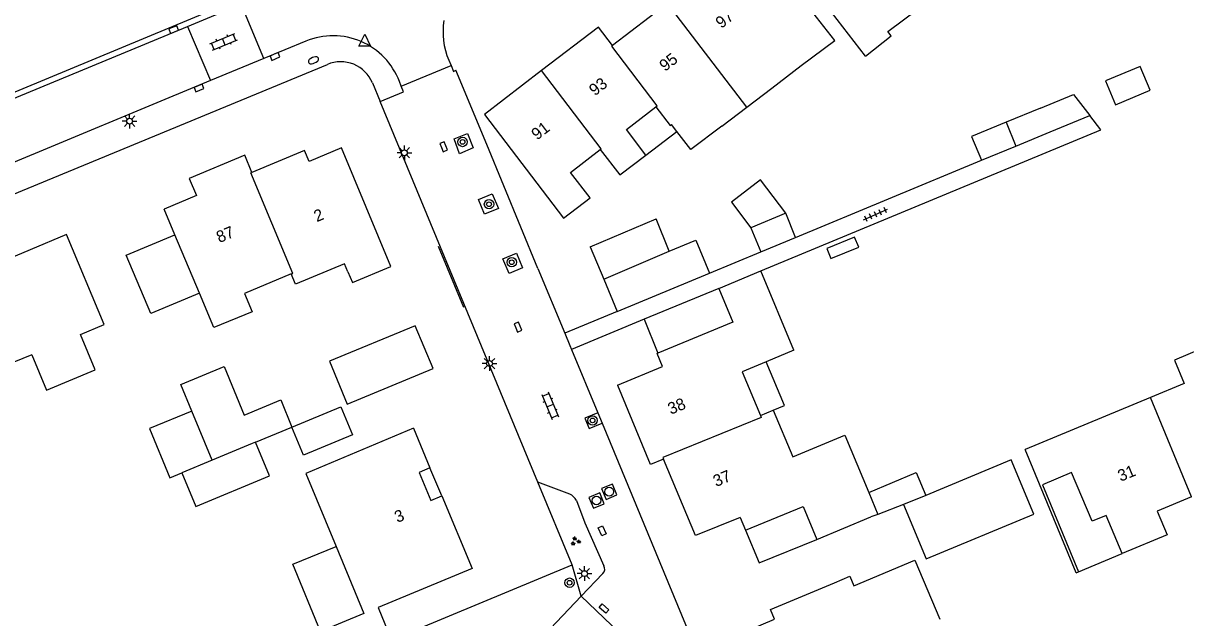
# Model space of a CAD drawing. Extents: x 126000 to 131009, y 393000 to 395500.
# Drawn here: x 130800.8 to 130899.9, y 395075.3 to 395126 of the extents above; entities that cross this region are included whole.
import ezdxf

# ---------------------------------------------------------------- set-up
doc = ezdxf.new("R2010")
doc.units = 0
for name, color, linetype in [('gg-afsc-erfafscheiding', 7, 'Continuous'), ('gg-afsc-hekwerk', 7, 'Continuous'), ('gg-anno-huisnummerreeks BGT', 7, 'Continuous'), ('gg-bbg-bijgebouw', 7, 'Continuous'), ('gg-bbg-gedigitaliseerde bebouwing', 7, 'Continuous'), ('gg-bbg-gedigitaliseerde bijgebouw', 7, 'Continuous'), ('gg-bbg-hoofdgebouw', 7, 'Continuous'), ('gg-bbg-luifel en loopbrug', 7, 'Continuous'), ('gg-bbg-onder overbouw', 7, 'Continuous'), ('gg-bbg-pand overbouw', 7, 'Continuous'), ('gg-bbg-tussenscheiding', 7, 'Continuous'), ('gg-knt-verharding', 7, 'Continuous'), ('gg-knt-verharding nz', 7, 'Continuous'), ('gt-grn-groengrens', 7, 'Continuous'), ('gt-symb-boom', 7, 'Continuous'), ('gt-symb-brandkraan', 7, 'Continuous'), ('gt-symb-groenvak', 7, 'Continuous'), ('gt-symb-klinker verharding', 7, 'Continuous'), ('gt-symb-kolk', 7, 'Continuous'), ('gt-symb-kolk center center', 7, 'Continuous'), ('gt-symb-lichtmast', 7, 'Continuous'), ('gt-symb-rioolschacht', 7, 'Continuous'), ('gt-symb-tegel verharding', 7, 'Continuous'), ('gt-symb-waterafsluiter', 7, 'Continuous')]:
    doc.layers.add(name, color=color, linetype=linetype)

# ---------------------------------------------------------------- blocks, each defined once
blk = doc.blocks.new('gt0-TEG1')
at = {"layer": 'gt-symb-tegel verharding'}
for p, q in [((-1.125, 0), (1.125, 0)), ((-0.9, -0.25), (-0.9, 0.25)), ((-0.45, -0.25), (-0.45, 0.25)), ((0, -0.25), (0, 0.25)), ((0.45, -0.25), (0.45, 0.25)), ((0.9, -0.25), (0.9, 0.25))]:
    blk.add_line(p, q, dxfattribs=at)
blk = doc.blocks.new('gt0-KOLK')
at = {"layer": 'gt-symb-kolk'}
blk.add_lwpolyline([(0, 0), (0.375, 0), (0.375, 0.4), (-0.375, 0.4), (-0.375, 0), (0, 0)], dxfattribs=at)
blk = doc.blocks.new('gt0-KL1')
at = {"layer": 'gt-symb-klinker verharding'}
for p, q in [((-1.15, 0.3), (1.15, 0.3)), ((-1, -0.3), (-1, 0.3)), ((-0.5, 0.3), (-0.5, 0.45)), ((0, -0.3), (0, 0.3)), ((0.5, 0.3), (0.5, 0.45)), ((1, -0.3), (1, 0.3)), ((-1.15, -0.3), (1.15, -0.3)), ((-0.5, -0.45), (-0.5, -0.3)), ((0.5, -0.45), (0.5, -0.3))]:
    blk.add_line(p, q, dxfattribs=at)
blk = doc.blocks.new('gt0-BOOM')
at = {"layer": 'gt-symb-boom'}
for radius in [0.4, 0.2]:
    blk.add_circle((0, 0), radius, dxfattribs=at)
blk = doc.blocks.new('gt0-LMAST')
at = {"layer": 'gt-symb-lichtmast'}
for p, q in [((-0.182, 0.173), (-0.447, 0.438)), ((-0.005, 0.246), (-0.005, 0.621)), ((0.172, 0.173), (0.437, 0.438)), ((-0.255, -0.004), (-0.63, -0.004)), ((-0.182, -0.181), (-0.447, -0.446)), ((-0.005, -0.254), (-0.005, -0.629)), ((0.437, -0.446), (0.172, -0.181)), ((0.245, -0.004), (0.62, -0.004))]:
    blk.add_line(p, q, dxfattribs=at)
blk.add_circle((-0.005, -0.004), 0.25, dxfattribs=at)
blk = doc.blocks.new('gt0-GRVAK')
at = {"layer": 'gt-symb-groenvak'}
for p, q in [((-0.11, 0.189), (-0.228, 0.24)), ((-0.182, 0.153), (0.088, 0.153)), ((-0.091, 0.211), (-0.156, 0.322)), ((-0.047, 0.214), (-0.047, 0.393)), ((-0.004, 0.211), (0.061, 0.322)), ((0.015, 0.189), (0.133, 0.24)), ((0.262, -0.052), (0.197, 0.059)), ((0.305, -0.049), (0.305, 0.13)), ((0.349, -0.052), (0.414, 0.059)), ((-0.245, -0.228), (-0.363, -0.177)), ((-0.318, -0.264), (-0.047, -0.264)), ((-0.226, -0.206), (-0.291, -0.095)), ((-0.183, -0.203), (-0.183, -0.024)), ((-0.139, -0.206), (-0.074, -0.095)), ((-0.12, -0.228), (-0.002, -0.177)), ((0.243, -0.074), (0.125, -0.023)), ((0.17, -0.11), (0.441, -0.11)), ((0.368, -0.074), (0.486, -0.023))]:
    blk.add_line(p, q, dxfattribs=at)
blk = doc.blocks.new('gt0-KOLKCC')
at = {"layer": 'gt-symb-kolk center center'}
blk.add_lwpolyline([(-0.375, 0.2), (0.375, 0.2), (0.375, -0.2), (-0.375, -0.2)], close=True, dxfattribs=at)
blk = doc.blocks.new('gt0-RS')
at = {"layer": 'gt-symb-rioolschacht'}
blk.add_lwpolyline([(-0.5, -0.5), (0.5, -0.5), (0.5, 0.5), (-0.5, 0.5)], close=True, dxfattribs=at)
blk.add_circle((0, 0), 0.375, dxfattribs=at)
blk = doc.blocks.new('gt0-BR')
at = {"layer": 'gt-symb-brandkraan'}
for centre, radius, start, end in [((-0.244, 0), 0.206, 107.56694, 252.43307), ((0.599, -2.664), 3, 106.89205, 107.56694), ((0, -0.691), 0.938, 73.10799, 106.89205), ((-0.599, -2.664), 3, 72.43309, 73.10799), ((0.244, 0), 0.206, 287.56695, 72.43309), ((0.599, 2.664), 3, 252.43307, 253.10797), ((0, 0.691), 0.938, 253.10797, 286.89206), ((-0.599, 2.664), 3, 286.89206, 287.56695)]:
    blk.add_arc(centre, radius, start, end, dxfattribs=at)
blk = doc.blocks.new('gt0-WAFSL')
at = {"layer": 'gt-symb-waterafsluiter'}
for p, q in [((-0.5, -0.333), (0, 0.667)), ((0, 0.667), (0.5, -0.333)), ((0.5, -0.333), (-0.5, -0.333))]:
    blk.add_line(p, q, dxfattribs=at)

msp = doc.modelspace()

# ---------------------------------------------------------------- linework, layer by layer
at = {"layer": 'gg-afsc-erfafscheiding'}
for p, q in [((130892.688, 395116.91), (130891.748, 395118.14)), ((130863.7, 395104.891), (130892.688, 395116.91)), ((130866.65, 395107.75), (130882.52, 395114.33)), ((130859.324, 395104.686), (130863.69, 395106.52)), ((130851.452, 395101.425), (130846.98, 395099.573)), ((130853.757, 395100.76), (130847.554, 395098.188)), ((130847.605, 395079.806), (130844.688, 395086.866)), ((130834.269, 395074.266), (130847.605, 395079.806))]:
    msp.add_line(p, q, dxfattribs=at)
at = {"layer": 'gg-afsc-hekwerk'}
for p, q in [((130844.689, 395105.105), (130840.317, 395115.67)), ((130836.165, 395106.99), (130838.333, 395101.803))]:
    msp.add_line(p, q, dxfattribs=at)
at = {"layer": 'gg-bbg-bijgebouw'}
for p, q in [((130849.138, 395106.954), (130850.299, 395104.179)), ((130851.452, 395101.425), (130859.324, 395104.686)), ((130850.299, 395104.179), (130851.452, 395101.425)), ((130835.738, 395096.558), (130834.222, 395100.209))]:
    msp.add_line(p, q, dxfattribs=at)
at = {"layer": 'gg-bbg-gedigitaliseerde bebouwing'}
for p, q in [((130872.63, 395123.19), (130864.578, 395133.659)), ((130874.536, 395125.293), (130877.075, 395127.225)), ((130864.62, 395120.47), (130867.14, 395122.42)), ((130862.49, 395118.85), (130864.62, 395120.47)), ((130860.36, 395117.23), (130862.49, 395118.85)), ((130856.539, 395116.782), (130856.083, 395117.377)), ((130846.862, 395109.382), (130849.136, 395111.114)), ((130813.722, 395107.976), (130812.801, 395110.163)), ((130807.71, 395100.31), (130804.479, 395107.999)), ((130815.818, 395102.999), (130813.722, 395107.976)), ((130828.488, 395104.799), (130828.861, 395103.901)), ((130828.861, 395103.901), (130832.149, 395105.268)), ((130866.509, 395098.113), (130863.7, 395104.891)), ((130817.06, 395100.05), (130815.818, 395102.999)), ((130820.32, 395101.404), (130817.06, 395100.05)), ((130801.52, 395097.74), (130795.184, 395095.123)), ((130866.509, 395098.113), (130864.154, 395097.137)), ((130896.931, 395094.087), (130886.23, 395089.66)), ((130863.66, 395092.55), (130864.74, 395093)), ((130890.586, 395079.127), (130886.23, 395089.66)), ((130872.894, 395085.99), (130873.67, 395084.11)), ((130868.47, 395081.968), (130873.08, 395083.909)), ((130873.67, 395084.11), (130873.08, 395083.909)), ((130831.059, 395076.171), (130832.207, 395073.405))]:
    msp.add_line(p, q, dxfattribs=at)
for points in [[(130867.14, 395122.42), (130869.99, 395124.55), (130866.252, 395129.356)], [(130872.63, 395123.19), (130874.8, 395124.94), (130874.536, 395125.293)], [(130853.9, 395114.77), (130852.23, 395116.96), (130854.748, 395118.892)], [(130854.748, 395118.892), (130855.97, 395117.29), (130856.083, 395117.377)], [(130860.36, 395117.23), (130857.73, 395115.23), (130856.539, 395116.782)], [(130849.136, 395111.114), (130847.46, 395113.27), (130849.989, 395115.232)], [(130849.989, 395115.232), (130851.66, 395113.07), (130853.9, 395114.77)], [(130828.488, 395104.799), (130828.2, 395105.492), (130824.003, 395103.747), (130823.639, 395104.624)], [(130823.639, 395104.624), (130819.668, 395102.973), (130820.32, 395101.404)], [(130801.52, 395097.74), (130802.77, 395094.72), (130806.93, 395096.44), (130805.67, 395099.46), (130807.71, 395100.31)], [(130905.4, 395100), (130898.96, 395097.28), (130899.79, 395095.27), (130896.931, 395094.087)], [(130864.154, 395097.137), (130862.11, 395096.29), (130863.66, 395092.55)], [(130864.74, 395093), (130866.41, 395089.02), (130870.87, 395090.89), (130872.894, 395085.99)], [(130834.069, 395091.461), (130824.89, 395087.6), (130827.468, 395081.394)], [(130827.468, 395081.394), (130829.846, 395075.668), (130826.151, 395074.135)], [(130869.964, 395078.293), (130871.282, 395078.849), (130871.631, 395078.019), (130876.837, 395080.214), (130878.955, 395075.193)]]:
    msp.add_lwpolyline(points, dxfattribs=at)
at = {"layer": 'gg-bbg-gedigitaliseerde bijgebouw'}
for p, q in [((130887.55, 395118.78), (130884.603, 395117.564)), ((130888.38, 395116.75), (130891.748, 395118.14)), ((130885.45, 395115.54), (130888.38, 395116.75)), ((130882.52, 395114.33), (130885.45, 395115.54)), ((130849.138, 395106.954), (130854.782, 395109.316)), ((130855.88, 395106.56), (130854.782, 395109.316)), ((130865.82, 395109.82), (130862.85, 395108.56)), ((130866.65, 395107.75), (130865.82, 395109.82)), ((130862.85, 395108.56), (130863.69, 395106.52)), ((130855.88, 395106.56), (130858.146, 395107.5)), ((130858.146, 395107.5), (130859.324, 395104.686)), ((130863.69, 395106.52), (130866.65, 395107.75)), ((130823.711, 395091.573), (130827.866, 395093.3)), ((130820.6, 395090.28), (130823.711, 395091.573)), ((130877.755, 395085.744), (130875.87, 395084.96))]:
    msp.add_line(p, q, dxfattribs=at)
for points in [[(130896.89, 395120.3), (130896.05, 395122.33), (130893.08, 395121.1), (130893.94, 395119.05), (130896.89, 395120.3)], [(130887.55, 395118.78), (130890.369, 395119.943), (130891.748, 395118.14)], [(130884.603, 395117.564), (130881.66, 395116.35), (130882.52, 395114.33)], [(130834.222, 395100.209), (130826.9, 395097.2), (130828.42, 395093.53), (130835.738, 395096.558)], [(130815.175, 395092.932), (130814.24, 395095.19), (130817.93, 395096.72), (130819.643, 395092.589)], [(130819.643, 395092.589), (130822.754, 395093.88), (130823.711, 395091.573)], [(130815.175, 395092.932), (130811.565, 395091.434), (130813.307, 395087.236), (130814.326, 395087.662)], [(130827.866, 395093.3), (130828.864, 395090.899), (130824.708, 395089.172), (130823.711, 395091.573)], [(130814.326, 395087.662), (130815.514, 395084.804), (130821.792, 395087.412), (130820.6, 395090.28)], [(130875.87, 395084.96), (130877.78, 395080.32), (130886.96, 395084.14), (130885.05, 395088.78), (130877.755, 395085.744)]]:
    msp.add_lwpolyline(points, dxfattribs=at)
at = {"layer": 'gg-bbg-hoofdgebouw'}
for p, q in [((130855.737, 395127.684), (130851.049, 395124.103)), ((130860.101, 395103.392), (130863.7, 395104.891)), ((130834.069, 395091.461), (130835.481, 395088.086)), ((130836.497, 395085.696), (130839.066, 395079.493)), ((130861.941, 395083.869), (130862.395, 395082.769)), ((130839.066, 395079.493), (130831.059, 395076.171)), ((130890.586, 395079.127), (130890.789, 395079.211))]:
    msp.add_line(p, q, dxfattribs=at)
for points in [[(130851.049, 395124.103), (130849.847, 395125.683), (130844.999, 395121.971)], [(130844.999, 395121.971), (130840.12, 395118.235), (130846.862, 395109.382)], [(130832.149, 395105.268), (130827.946, 395115.383), (130825.175, 395114.232), (130824.791, 395115.156), (130820.302, 395113.292)], [(130820.302, 395113.292), (130819.692, 395114.761), (130814.933, 395112.775), (130815.568, 395111.323), (130812.801, 395110.163)], [(130804.479, 395107.999), (130792.051, 395102.749), (130795.184, 395095.123)], [(130860.101, 395103.392), (130861.292, 395100.527), (130854.924, 395097.88)], [(130851.487, 395095.112), (130851.479, 395095.132), (130855.316, 395096.74), (130854.849, 395097.849), (130854.924, 395097.88)], [(130855.384, 395088.821), (130854.288, 395088.366), (130851.487, 395095.112)], [(130861.941, 395083.869), (130858.13, 395082.31), (130855.384, 395088.821)], [(130900.408, 395085.609), (130897.49, 395084.398), (130898.353, 395082.388), (130894.514, 395080.787)], [(130862.395, 395082.769), (130867.298, 395084.806), (130868.47, 395081.968)], [(130879.774, 395067.888), (130881.833, 395063.092), (130877.245, 395061.109), (130878.235, 395058.827), (130873.405, 395056.778), (130871.446, 395061.356), (130869.046, 395060.334), (130869.323, 395059.636), (130866.44, 395058.407), (130865.266, 395061.293), (130865.944, 395061.576), (130864.791, 395064.331), (130867.092, 395065.297), (130865.298, 395069.625), (130862.952, 395068.652), (130860.902, 395073.495), (130864.861, 395075.174), (130864.521, 395075.998), (130869.964, 395078.293)]]:
    msp.add_lwpolyline(points, dxfattribs=at)
at = {"layer": 'gg-bbg-luifel en loopbrug'}
for p, q in [((130853.9, 395114.77), (130856.539, 395116.782)), ((130860.101, 395103.392), (130853.757, 395100.76)), ((130853.757, 395100.76), (130854.924, 395097.88)), ((130875.87, 395084.96), (130873.67, 395084.11))]:
    msp.add_line(p, q, dxfattribs=at)
for points in [[(130865.82, 395109.82), (130863.668, 395112.642), (130861.182, 395110.747), (130862.85, 395108.56)], [(130815.818, 395102.999), (130811.671, 395101.253), (130809.575, 395106.229), (130813.722, 395107.976)], [(130869.32, 395106.809), (130869.67, 395105.95), (130872.043, 395106.918), (130871.693, 395107.777), (130869.32, 395106.809)], [(130864.74, 395093), (130865.718, 395093.41), (130864.154, 395097.137)], [(130872.894, 395085.99), (130876.939, 395087.687), (130877.755, 395085.744)], [(130862.395, 395082.769), (130863.548, 395079.978), (130868.47, 395081.968)], [(130826.151, 395074.135), (130823.776, 395079.862), (130827.468, 395081.394)]]:
    msp.add_lwpolyline(points, dxfattribs=at)
at = {"layer": 'gg-bbg-onder overbouw'}
msp.add_line((130887.716, 395086.641), (130890.789, 395079.211), dxfattribs=at)
for points in [[(130835.481, 395088.086), (130834.558, 395087.7), (130835.56, 395085.302), (130836.497, 395085.696)], [(130894.514, 395080.787), (130893.14, 395084.04), (130891.945, 395083.535), (130890.191, 395087.689), (130887.716, 395086.641)]]:
    msp.add_lwpolyline(points, dxfattribs=at)
at = {"layer": 'gg-bbg-pand overbouw'}
for p, q in [((130836.497, 395085.696), (130835.481, 395088.086)), ((130890.789, 395079.211), (130894.514, 395080.787))]:
    msp.add_line(p, q, dxfattribs=at)
at = {"layer": 'gg-bbg-tussenscheiding'}
for p, q in [((130862.49, 395118.85), (130855.737, 395127.684)), ((130884.603, 395117.564), (130885.45, 395115.54)), ((130850.299, 395104.179), (130855.88, 395106.56)), ((130900.408, 395085.609), (130896.931, 395094.087)), ((130816.91, 395088.74), (130815.175, 395092.932)), ((130816.91, 395088.74), (130814.326, 395087.662))]:
    msp.add_line(p, q, dxfattribs=at)
for points in [[(130854.748, 395118.892), (130854.85, 395118.97), (130850.99, 395124.05), (130851.049, 395124.103)], [(130849.989, 395115.232), (130850.09, 395115.31), (130844.999, 395121.971)], [(130823.639, 395104.624), (130823.771, 395104.678), (130820.2, 395113.25), (130820.302, 395113.292)], [(130863.66, 395092.55), (130863.73, 395092.39), (130855.325, 395088.964), (130855.384, 395088.821)], [(130820.6, 395090.28), (130820.325, 395090.165), (130816.91, 395088.74)]]:
    msp.add_lwpolyline(points, dxfattribs=at)
at = {"layer": 'gg-knt-verharding'}
for p, q in [((130773.65, 395109.193), (130865.988, 395147.53)), ((130814.791, 395125.742), (130819.379, 395127.648)), ((130821.312, 395122.998), (130819.379, 395127.648)), ((130719.177, 395086.022), (130814.791, 395125.742)), ((130814.791, 395125.742), (130816.77, 395121.114)), ((130824.895, 395124.485), (130821.312, 395122.998)), ((130798.128, 395110.681), (130826.733, 395122.504)), ((130821.312, 395122.998), (130816.77, 395121.114)), ((130833.025, 395120.644), (130837.278, 395122.392)), ((130837.078, 395122.865), (130837.278, 395122.392)), ((130840.317, 395115.67), (130837.673, 395122.005)), ((130816.77, 395121.114), (130738.58, 395088.673)), ((130830.571, 395120.917), (130831.228, 395119.333)), ((130833.025, 395120.644), (130832.87, 395121.049)), ((130844.688, 395086.866), (130831.228, 395119.333)), ((130844.689, 395105.105), (130846.98, 395099.573)), ((130846.98, 395099.573), (130847.418, 395098.516)), ((130847.418, 395098.516), (130847.554, 395098.188)), ((130847.554, 395098.188), (130849.794, 395092.789)), ((130849.794, 395092.789), (130850.157, 395091.913)), ((130850.157, 395091.913), (130862.284, 395062.683)), ((130847.404, 395085.853), (130844.688, 395086.866)), ((130850.231, 395079.083), (130848.37, 395077.133))]:
    msp.add_line(p, q, dxfattribs=at)
for points in [[(130837.278, 395122.392), (130837.484, 395121.907), (130837.673, 395122.005)], [(130831.228, 395119.333), (130833.209, 395120.162), (130833.025, 395120.644)], [(130837.536, 395116.153), (130838.683, 395116.599), (130839.159, 395115.373), (130838.002, 395114.878), (130837.536, 395116.153)], [(130840.787, 395111.461), (130841.312, 395110.205), (130840.134, 395109.713), (130839.626, 395110.984), (130840.787, 395111.461)], [(130841.692, 395105.924), (130842.871, 395106.404), (130843.371, 395105.138), (130842.227, 395104.669), (130841.692, 395105.924)], [(130849.794, 395092.789), (130848.679, 395092.326), (130849.065, 395091.46), (130850.157, 395091.913)], [(130847.963, 395085.293), (130848.679, 395083.402), (130850.309, 395079.739)], [(130848.448, 395070.737), (130845.223, 395073.812), (130848.37, 395077.133)]]:
    msp.add_lwpolyline(points, dxfattribs=at)
for centre, radius, start, end in [((130842.715, 395125.256), 6.123, 170.60946, 202.98277), ((130827.214, 395118.895), 6.052, 20.8512, 112.53156), ((130827.859, 395119.794), 2.935, 22.50212, 112.56802), ((130846.921, 395084.812), 1.147, 24.77967, 65.11793), ((130849.836, 395079.463), 0.548, 316.14276, 30.2957)]:
    msp.add_arc(centre, radius, start, end, dxfattribs=at)
at = {"layer": 'gg-knt-verharding nz'}
msp.add_line((130848.37, 395077.133), (130851.605, 395074.053), dxfattribs=at)
at = {"layer": 'gt-grn-groengrens'}
msp.add_line((130848.37, 395077.133), (130847.605, 395079.806), dxfattribs=at)

# ---------------------------------------------------------------- block references
at = {"layer": 'gt-symb-boom'}
for p in [(130838.26, 395115.883), (130840.514, 395110.571), (130842.451, 395105.624), (130849.343, 395092.136), (130847.379, 395078.296)]:
    msp.add_blockref('gt0-BOOM', p, dxfattribs=at)
at = {"layer": 'gt-symb-brandkraan', "rotation": 22.514112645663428}
msp.add_blockref('gt0-BR', (130825.545, 395122.85), dxfattribs=at)
at = {"layer": 'gt-symb-groenvak'}
msp.add_blockref('gt0-GRVAK', (130847.88, 395081.83), dxfattribs=at)
at = {"layer": 'gt-symb-klinker verharding'}
for p, rotation in [((130817.891, 395124.42), 22.589003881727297), ((130845.726, 395093.396), -67.48588735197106)]:
    msp.add_blockref('gt0-KL1', p, dxfattribs=dict(at, rotation=rotation))
at = {"layer": 'gt-symb-kolk'}
for p, rotation in [((130813.698, 395125.288), 21.897150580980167), ((130822.185, 395123.361), -156.22952418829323), ((130815.704, 395120.672), -156.2295241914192), ((130836.47, 395115.402), -67.48588735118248), ((130842.794, 395100.018), -67.48588735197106)]:
    msp.add_blockref('gt0-KOLK', p, dxfattribs=dict(at, rotation=rotation))
at = {"layer": 'gt-symb-kolk center center'}
for p, rotation in [((130850.17, 395082.71), 115.03834344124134), ((130850.326, 395076.081), 138.72788342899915)]:
    msp.add_blockref('gt0-KOLKCC', p, dxfattribs=dict(at, rotation=rotation))
at = {"layer": 'gt-symb-lichtmast'}
for p in [(130809.871, 395117.663), (130833.3, 395114.967), (130840.561, 395096.988), (130848.656, 395079.073)]:
    msp.add_blockref('gt0-LMAST', p, dxfattribs=at)
at = {"layer": 'gt-symb-rioolschacht'}
for p, rotation in [((130850.767, 395086.057), -67.48588734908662), ((130849.681, 395085.305), -67.48588735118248)]:
    msp.add_blockref('gt0-RS', p, dxfattribs=dict(at, rotation=rotation))
at = {"layer": 'gt-symb-tegel verharding', "rotation": 23.64250165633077}
msp.add_blockref('gt0-TEG1', (130873.475, 395109.696), dxfattribs=at)
at = {"layer": 'gt-symb-waterafsluiter'}
msp.add_blockref('gt0-WAFSL', (130829.911, 395124.4), dxfattribs=at)

# ---------------------------------------------------------------- texts
at = {"layer": 'gg-anno-huisnummerreeks BGT'}
for s, rotation, p in [('97', 37.4, (130860.317, 395125.52)), ('95', 37.4, (130855.521, 395121.856)), ('93', 37.4, (130849.525, 395119.769)), ('91', 37.4, (130844.607, 395116.004)), ('2', 22.6, (130825.83, 395109.038)), ('87', 22.6, (130817.517, 395107.255)), ('38', 22.5, (130856.013, 395092.615)), ('37', 22.9, (130859.883, 395086.448)), ('31', 22.5, (130894.376, 395086.896)), ('3', 22.5, (130832.703, 395083.387))]:
    msp.add_text(s, height=1, rotation=rotation, dxfattribs=at).set_placement(p)

doc.saveas('drawing.dxf')
